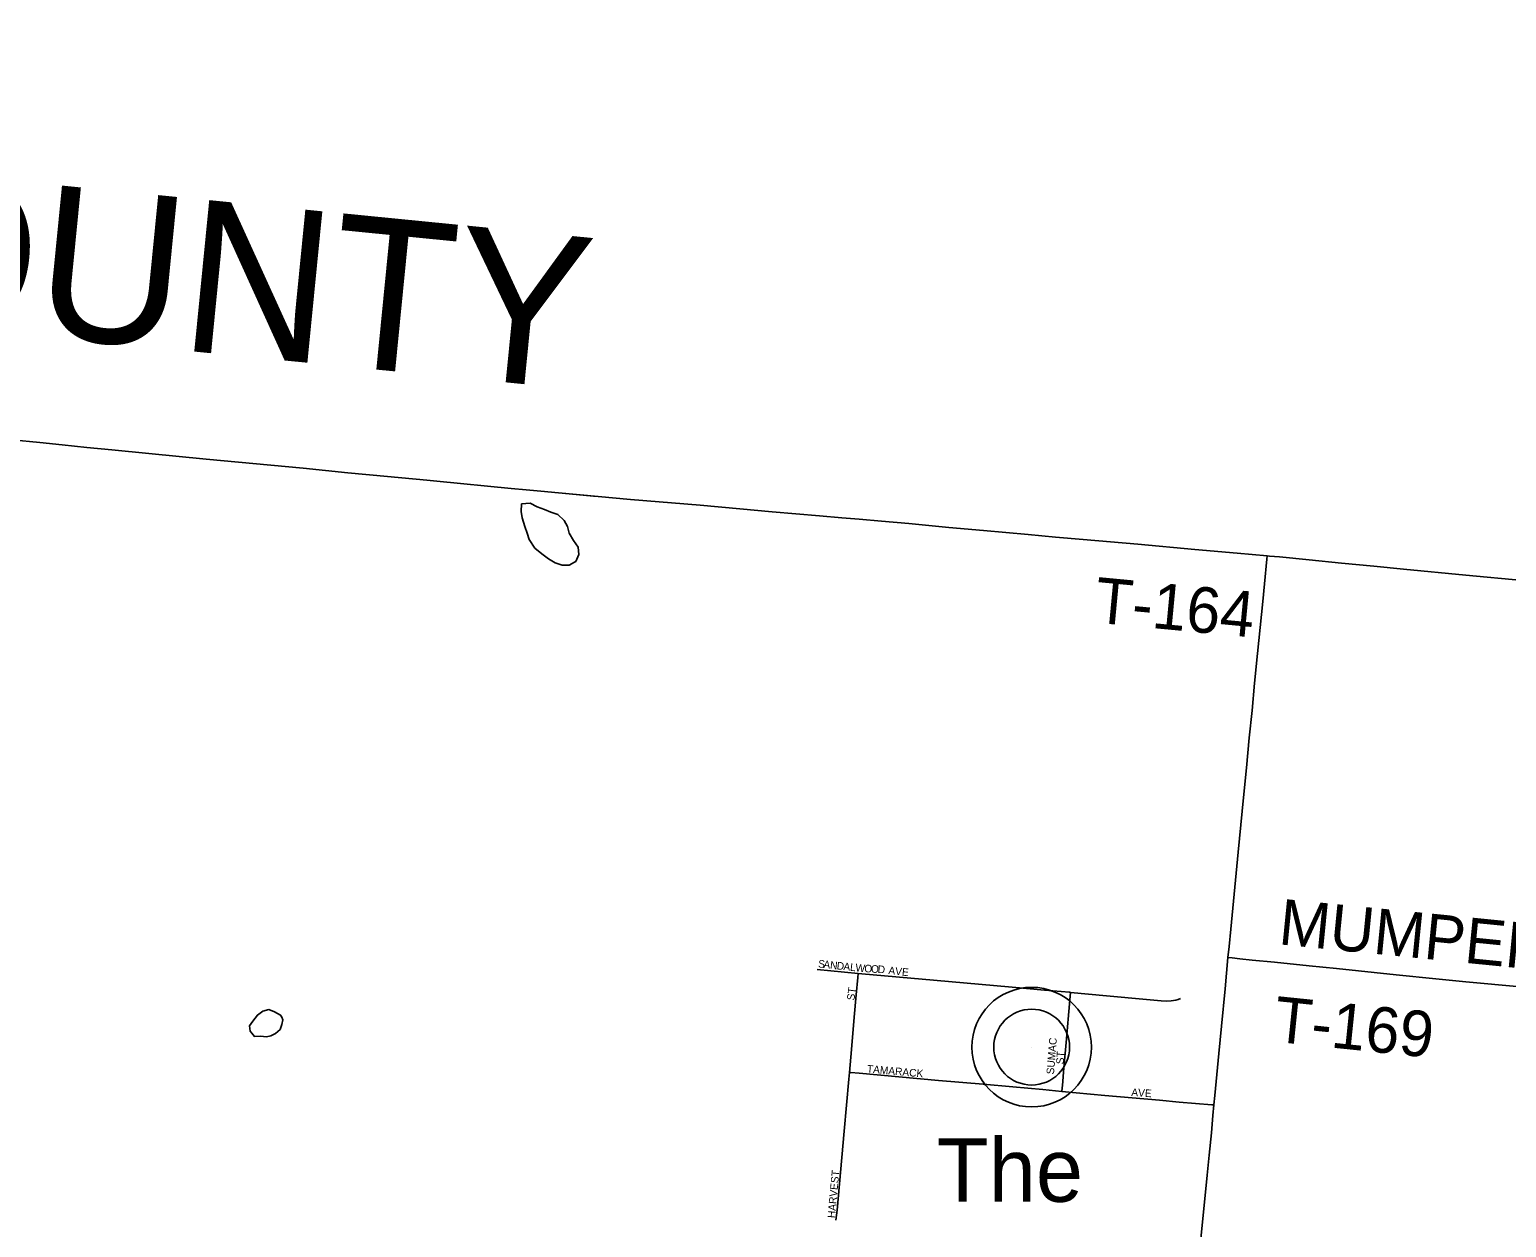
# Model space of a CAD drawing. Extents: x 1410790 to 1770854, y 566777 to 831614.
# Drawn here: x 1615685 to 1625389, y 734596 to 742468 of the extents above; entities that cross this region are included whole.
import ezdxf

# ---------------------------------------------------------------- set-up
doc = ezdxf.new("R2010")
doc.units = 0
for name, color, linetype in [('GM_X_Adjacent_County', 7, 'Continuous'), ('GM_X_Adjacent_County_Text', 7, 'Continuous'), ('GM_X_County', 7, 'Continuous'), ('GM_X_County_Road', 7, 'Continuous'), ('GM_X_Minor_Lake', 7, 'Continuous'), ('GM_X_Township', 7, 'Continuous'), ('GM_X_Township_Road', 7, 'Continuous'), ('GM_X_Township_Road_Text', 7, 'Continuous'), ('GM_X_Township_Subdivision', 7, 'Continuous'), ('GM_X_Township_Subdivision_Text', 7, 'Continuous'), ('GM_X_Unincorporated', 7, 'Continuous'), ('GM_X_Unincorporated_Location', 7, 'Continuous'), ('GM_X_Unincorporated_Text', 7, 'Continuous')]:
    doc.layers.add(name, color=color, linetype=linetype)

msp = doc.modelspace()

# ---------------------------------------------------------------- linework, layer by layer
at = {"layer": 'GM_X_Adjacent_County'}
msp.add_lwpolyline([(1615500.9, 739779.2), (1615684.7, 739760.8), (1615751.4, 739753.9), (1615898.2, 739738.3), (1616061.5, 739722.5), (1616224.6, 739706.1), (1616469.5, 739681.4), (1616845.2, 739646), (1617482, 739585.6), (1617628.8, 739569.9), (1617775.6, 739555.8), (1618036.2, 739531), (1618296.3, 739506), (1618361.5, 739500), (1618849.4, 739452.9), (1618947.2, 739444), (1619045.1, 739435.5), (1619159.4, 739424.2), (1619420.7, 739399.4), (1619633.1, 739380.2), (1620090.8, 739341.6), (1620352.2, 739318.2), (1620564.7, 739299.4), (1620875.2, 739272.8), (1621022.3, 739259.9), (1621136.7, 739250), (1621283.6, 739236.7), (1621463.4, 739221.2), (1621724.7, 739196.5), (1621953.4, 739175.2), (1622247.6, 739150), (1622427.2, 739132.8), (1622607.1, 739117), (1622966.7, 739086.5), (1623342.4, 739052.2), (1623620.2, 739027.3), (1623817.6, 739009.8), (1623832.6, 739008.5), (1623897.7, 739002.9), (1624093.5, 738983.7), (1624305.7, 738962.1), (1624518, 738941.4), (1624713.9, 738922.4), (1625122.2, 738883.7), (1625497.9, 738847.9)], dxfattribs=at)
at = {"layer": 'GM_X_County'}
msp.add_lwpolyline([(1615500.9, 739779.2), (1615684.7, 739760.8), (1615751.4, 739753.9), (1615898.2, 739738.3), (1616061.5, 739722.5), (1616224.6, 739706.1), (1616469.5, 739681.4), (1616845.2, 739646), (1617482, 739585.6), (1617628.8, 739569.9), (1617775.6, 739555.8), (1618036.2, 739531), (1618296.3, 739506), (1618361.5, 739500), (1618849.4, 739452.9), (1618947.2, 739444), (1619045.1, 739435.5), (1619159.4, 739424.2), (1619420.7, 739399.4), (1619633.1, 739380.2), (1620090.8, 739341.6), (1620352.2, 739318.2), (1620564.7, 739299.4), (1620875.2, 739272.8), (1621022.3, 739259.9), (1621136.7, 739250), (1621283.6, 739236.7), (1621463.4, 739221.2), (1621724.7, 739196.5), (1621953.4, 739175.2), (1622247.6, 739150), (1622427.2, 739132.8), (1622607.1, 739117), (1622966.7, 739086.5), (1623342.4, 739052.2), (1623620.2, 739027.3), (1623817.6, 739009.8), (1623832.6, 739008.5), (1623897.7, 739002.9), (1624093.5, 738983.7), (1624305.7, 738962.1), (1624518, 738941.4), (1624713.9, 738922.4), (1625122.2, 738883.7), (1625497.9, 738847.9)], dxfattribs=at)
at = {"layer": 'GM_X_County_Road'}
for points in [[(1623559.6, 736371), (1623566.3, 736441.7), (1623577.7, 736556), (1623626.8, 737062), (1623660.9, 737421.2), (1623681.4, 737617), (1623699.5, 737813), (1623717.7, 737992.4), (1623734.4, 738172), (1623754.4, 738367.7), (1623789.2, 738710.4), (1623800, 738824.8), (1623815.6, 738988), (1623817.7, 739009.8)], [(1623466.8, 735401.3), (1623472.2, 735462.4), (1623499.8, 735739.9), (1623516.4, 735919.5), (1623540.2, 736164.3), (1623559.6, 736371)], [(1623304, 733732.3), (1623316.9, 733862.9), (1623343.6, 734140.5), (1623365.6, 734369), (1623391.7, 734630.2), (1623422.5, 734940.3), (1623435.7, 735070.7), (1623450.3, 735217.5), (1623460.7, 735331.8), (1623466.8, 735401.3)]]:
    msp.add_lwpolyline(points, dxfattribs=at)
at = {"layer": 'GM_X_Minor_Lake'}
for points in [[(1618917.9, 739351.7), (1618915.6, 739301.7), (1618921.3, 739259.7), (1618938.8, 739203.5), (1618954.5, 739159.3), (1618968.2, 739117.2), (1619005.7, 739060.9), (1619051.4, 739022.6), (1619095.1, 738990.2), (1619138.8, 738963.9), (1619184.7, 738947.6), (1619230.6, 738947.3), (1619265.3, 738967.5)], [(1619265.3, 738967.5), (1619274.7, 738973), (1619293, 739018.9), (1619289.4, 739067), (1619259.7, 739111.2), (1619230.1, 739159.4), (1619218.5, 739201.5), (1619196.8, 739241.7), (1619157.1, 739282), (1619109.3, 739296.4), (1619067.5, 739314.7), (1619019.7, 739331), (1618973.9, 739355.4), (1618917.9, 739351.7)], [(1617341.7, 735977), (1617334.3, 735991.8), (1617294.7, 736012.8), (1617257, 736027.8), (1617218.7, 736016.7), (1617182, 735991.5), (1617153, 735952.1), (1617130.2, 735920.5), (1617133.3, 735886.4), (1617145.1, 735873.2)], [(1617145.1, 735873.2), (1617162.5, 735851.5), (1617202.6, 735852.6), (1617240.7, 735849.6), (1617270.8, 735854.9), (1617301.3, 735870.2), (1617332, 735897.5), (1617342.8, 735929.4), (1617349.6, 735961.3), (1617341.7, 735977)]]:
    msp.add_lwpolyline(points, dxfattribs=at)
at = {"layer": 'GM_X_Township'}
msp.add_lwpolyline([(1615500.9, 739779.2), (1615684.7, 739760.8), (1615751.4, 739753.9), (1615898.2, 739738.3), (1616061.5, 739722.5), (1616224.6, 739706.1), (1616469.5, 739681.4), (1616845.2, 739646), (1617482, 739585.6), (1617628.8, 739569.9), (1617775.6, 739555.8), (1618036.2, 739531), (1618296.3, 739506), (1618361.5, 739500), (1618849.4, 739452.9), (1618947.2, 739444), (1619045.1, 739435.5), (1619159.4, 739424.2), (1619420.7, 739399.4), (1619633.1, 739380.2), (1620090.8, 739341.6), (1620352.2, 739318.2), (1620564.7, 739299.4), (1620875.2, 739272.8), (1621022.3, 739259.9), (1621136.7, 739250), (1621283.6, 739236.7), (1621463.4, 739221.2), (1621724.7, 739196.5), (1621953.4, 739175.2), (1622247.6, 739150), (1622427.2, 739132.8), (1622607.1, 739117), (1622966.7, 739086.5), (1623342.4, 739052.2), (1623620.2, 739027.3), (1623817.6, 739009.8), (1623832.6, 739008.5), (1623897.7, 739002.9), (1624093.5, 738983.7), (1624305.7, 738962.1), (1624518, 738941.4), (1624713.9, 738922.4), (1625122.2, 738883.7), (1625497.9, 738847.9)], dxfattribs=at)
at = {"layer": 'GM_X_Township_Road'}
for points in [[(1612554.2, 740051.8), (1612595.6, 740047.4), (1612925.4, 740017.1), (1613067, 740004.9), (1613247.9, 739989.8), (1613349.1, 739981.5), (1613450.6, 739971), (1613558, 739960.4), (1613683.3, 739947.6), (1613786.5, 739937.8), (1614121.6, 739906.8), (1614341.7, 739886.7), (1614456, 739876.3), (1614619.5, 739862.6), (1614782.8, 739848.5), (1614880.7, 739838.9), (1615109.2, 739816.3), (1615288.8, 739799.2), (1615500.9, 739779.2), (1615684.7, 739760.8)], [(1615684.7, 739760.8), (1615751.5, 739753.9), (1615898.2, 739738.3), (1616061.5, 739722.5), (1616224.7, 739706.1), (1616469.5, 739681.4), (1616845.2, 739646), (1617482, 739585.6), (1617628.8, 739569.9), (1617775.6, 739555.8), (1618036.2, 739531), (1618296.3, 739506), (1618361.5, 739500), (1618849.4, 739452.9), (1618947.2, 739444.1), (1619045.1, 739435.5), (1619159.4, 739424.1), (1619389.5, 739402.3)], [(1619389.5, 739402.3), (1619420.7, 739399.4), (1619633.1, 739380.2), (1620090.8, 739341.6), (1620352.2, 739318.2), (1620564.7, 739299.4), (1620875.2, 739272.8), (1621022.3, 739259.9), (1621136.7, 739250), (1621283.6, 739236.7), (1621463.4, 739221.2), (1621724.7, 739196.5), (1621953.4, 739175.2), (1622247.6, 739150), (1622427.2, 739132.8), (1622607.1, 739117), (1622966.7, 739086.5), (1623342.4, 739052.3), (1623620.2, 739027.3), (1623817.7, 739009.8)], [(1623817.7, 739009.8), (1623832.6, 739008.5), (1623897.7, 739002.9), (1624093.5, 738983.7), (1624305.7, 738962.1), (1624518, 738941.4), (1624713.9, 738922.3), (1625122.2, 738883.7), (1625497.9, 738847.9)], [(1623559.6, 736371), (1623588, 736367.7), (1623636.8, 736362), (1623718.4, 736353.4), (1623865.3, 736338.9), (1624093.6, 736315.6), (1624273.2, 736297.5), (1624664.6, 736255.8), (1624925.8, 736230.6), (1625121.6, 736211.1), (1625480.9, 736177.4), (1625644.1, 736161.7), (1625840, 736142.5), (1626223, 736108.1)]]:
    msp.add_lwpolyline(points, dxfattribs=at)
at = {"layer": 'GM_X_Township_Subdivision'}
for points in [[(1620860.5, 736290.3), (1621130.3, 736265.7)], [(1621072, 735613.9), (1621085.8, 735766), (1621104.2, 735977.4), (1621117, 736123.7), (1621127.7, 736237.6), (1621130.3, 736265.7)], [(1621130.3, 736265.7), (1621154.2, 736263.5), (1621625.5, 736220), (1622142.2, 736174.7), (1622354.2, 736155.3), (1622517.5, 736141.3), (1622525.4, 736140.6)], [(1622467.7, 735490.1), (1622469.9, 735512.5), (1622471.7, 735529.1), (1622481.4, 735645.1), (1622496.5, 735810.5), (1622521.2, 736092), (1622525.4, 736140.6)], [(1622525.4, 736140.6), (1622762.1, 736118.1), (1623023.2, 736093.6), (1623121, 736084.7), (1623153.3, 736083.5), (1623185.5, 736085), (1623201.4, 736087), (1623217.1, 736090), (1623232.3, 736094.5), (1623246.8, 736100.7)], [(1620983.1, 734643.5), (1620990.5, 734709), (1621037.2, 735229.4), (1621068, 735570.8), (1621072, 735613.9)], [(1621072, 735613.9), (1621082.4, 735613.2), (1621135.3, 735609.6), (1621657.2, 735562.6), (1621951, 735537.5), (1622146.6, 735519.3), (1622342.4, 735501.7), (1622467.7, 735490.1)], [(1622467.7, 735490.1), (1622749.9, 735463.7), (1623108.7, 735432), (1623239.1, 735419.9), (1623453.5, 735402.4), (1623466.8, 735401.3)]]:
    msp.add_lwpolyline(points, dxfattribs=at)
at = {"layer": 'GM_X_Unincorporated'}
for radius in [392.8, 249]:
    msp.add_circle((1622269.5, 735781), radius, dxfattribs=at)
at = {"layer": 'GM_X_Unincorporated_Location'}
msp.add_line((1622269.5, 735781), (1622269.5, 735781), dxfattribs=at)

# ---------------------------------------------------------------- texts
at = {"layer": 'GM_X_Adjacent_County_Text'}
msp.add_text('CHAMPAIGN COUNTY', height=1000, rotation=354.35397, dxfattribs=at).set_placement((1605271.8, 741488.6))
at = {"layer": 'GM_X_Township_Road_Text'}
for s, rotation, p in [('T-164', 354.60924, (1622675.5, 738571.7)), ('MUMPER', 354.33564, (1623885.6, 736457.3)), ('T-169', 354.12228, (1623852.4, 735817.8))]:
    msp.add_text(s, height=300, rotation=rotation, dxfattribs=at).set_placement(p)
at = {"layer": 'GM_X_Township_Subdivision_Text'}
for s, rotation, p in [('S', 353.95239, (1620864.3, 736305.2)), ('A', 353.95668, (1620899.3, 736301.5)), ('N', 353.95668, (1620943, 736296.9)), ('D', 353.9663, (1620986.8, 736292.3)), ('A', 353.9663, (1621030.6, 736287.6)), ('L', 353.98161, (1621074.3, 736283)), ('W', 354.62772, (1621110, 736279.2)), ('O', 356.47984, (1621168.7, 736273.8)), ('O', 356.62645, (1621212.7, 736271)), ('D', 356.62645, (1621256.7, 736268.4)), ('AVE', 353.88781, (1621326.3, 736261.2)), ('ST', 82.86488, (1621104.7, 736085.8)), ('SUMAC', 85.33566, (1622415.8, 735600.4)), ('ST', 86.42621, (1622479.8, 735667.1)), ('TAMARACK', 354.93631, (1621185.3, 735614.4)), ('AVE', 356.05688, (1622923.1, 735460.5)), ('HARVEST', 84.64364, (1620977.1, 734655.6))]:
    msp.add_text(s, height=50, rotation=rotation, dxfattribs=at).set_placement(p)
at = {"layer": 'GM_X_Unincorporated_Text'}
msp.add_text('The', height=417, rotation=0.00001, dxfattribs=at).set_placement((1621646.5, 734764.5))

doc.saveas('drawing.dxf')
